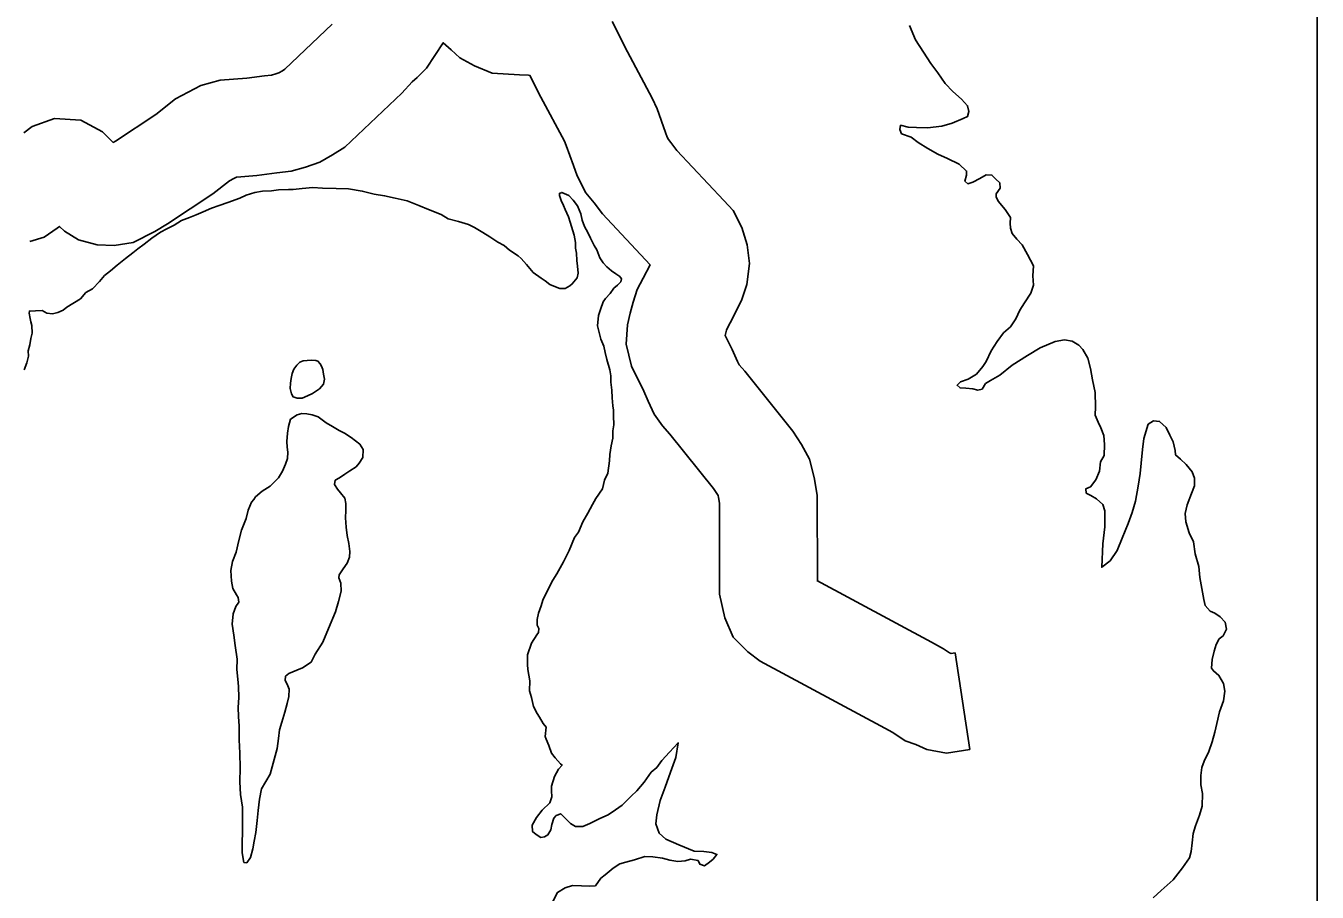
# Model space of a CAD drawing. Extents: x 670147 to 673275, y 705573 to 707613.
# Drawn here: x 670783.4 to 670842.9, y 707222.4 to 707262.3 of the extents above; entities that cross this region are included whole.
import ezdxf

# ---------------------------------------------------------------- set-up
doc = ezdxf.new("R2010")
doc.units = 0
for name, color, linetype in [('10', 7, 'Continuous'), ('9', 7, 'Continuous'), ('R_NoPlot', 7, 'Continuous')]:
    doc.layers.add(name, color=color, linetype=linetype)

msp = doc.modelspace()

# ---------------------------------------------------------------- linework, layer by layer
at = {"layer": '10'}
for points in [[(670797.54, 707262.34), (670795.359, 707260.265), (670795.249, 707260.196), (670795.085, 707260.103), (670794.953, 707260.056), (670794.75, 707259.999), (670794.423, 707259.957), (670793.612, 707259.853), (670792.375, 707259.759), (670791.497, 707259.518), (670790.903, 707259.216), (670790.326, 707258.9), (670789.417, 707258.191), (670787.559, 707256.961), (670787.459, 707256.901), (670786.971, 707257.384), (670785.973, 707257.931), (670784.754, 707257.995), (670783.721, 707257.625), (670783.336, 707257.343)], [(670819.869, 707240.659), (670819.739, 707241.483), (670819.517, 707242.325), (670819.151, 707242.993), (670818.757, 707243.608), (670816.537, 707246.368), (670816.273, 707246.668), (670816.204, 707246.824), (670815.959, 707247.371), (670815.641, 707248.018), (670815.703, 707248.255), (670815.743, 707248.371), (670815.859, 707248.598), (670816.393, 707249.631), (670816.639, 707250.356), (670816.759, 707251.33), (670816.651, 707252.186), (670816.397, 707252.99), (670816, 707253.773), (670815.569, 707254.229), (670813.416, 707256.532), (670813.133, 707256.901), (670813.024, 707257.037), (670812.97, 707257.144), (670812.893, 707257.361), (670812.498, 707258.444), (670812.28, 707258.938), (670811.133, 707261.065), (670810.43, 707262.469)], [(670815.37, 707240.302), (670815.329, 707240.557), (670815.306, 707240.644), (670815.279, 707240.694), (670815.098, 707240.976), (670813.092, 707243.471), (670812.756, 707243.854), (670812.359, 707244.397), (670812.095, 707244.988), (670811.884, 707245.459), (670811.325, 707246.598), (670811.074, 707247.615), (670811.14, 707248.509), (670811.257, 707249.041), (670811.391, 707249.553), (670811.588, 707250.129), (670811.856, 707250.655), (670812.175, 707251.271), (670809.979, 707253.62), (670809.598, 707254.117), (670809.225, 707254.578), (670808.824, 707255.369), (670808.657, 707255.84), (670808.321, 707256.764), (670808.235, 707256.959), (670807.14, 707258.989), (670806.642, 707259.983), (670806.575, 707259.988), (670806.165, 707260.014), (670804.914, 707260.091), (670804.1, 707260.425), (670803.42, 707260.79), (670803.019, 707261.157), (670802.657, 707261.487), (670801.877, 707260.313), (670801.46, 707259.89), (670801.216, 707259.683), (670800.74, 707259.173), (670798.123, 707256.683), (670797.547, 707256.327), (670796.964, 707255.995), (670796.319, 707255.766), (670795.655, 707255.578), (670794.994, 707255.493), (670794.068, 707255.375), (670793.148, 707255.305), (670793.129, 707255.3), (670793.006, 707255.237), (670792.807, 707255.127), (670792.046, 707254.534), (670789.964, 707253.157), (670789.377, 707252.802), (670788.381, 707252.295), (670787.496, 707252.162), (670786.715, 707252.193), (670785.857, 707252.413), (670785.214, 707252.817), (670784.984, 707253.032), (670784.884, 707252.951), (670784.283, 707252.532), (670783.615, 707252.336)], [(670819.869, 707240.659), (670819.879, 707236.745)], [(670815.37, 707240.302), (670815.381, 707236.108)], [(670819.869, 707240.228), (670819.869, 707240.23)], [(670826.226, 707233.413), (670826.045, 707233.385), (670825.968, 707233.413), (670825.691, 707233.598), (670825.129, 707233.902), (670819.85, 707236.745)], [(670826.907, 707228.964), (670825.829, 707228.8), (670824.914, 707228.955), (670824.42, 707229.187), (670823.927, 707229.363), (670823.362, 707229.742), (670822.992, 707229.942), (670817.252, 707233.032), (670816.678, 707233.464), (670816.001, 707234.134), (670815.625, 707235.015), (670815.381, 707236.108)], [(670826.226, 707233.413), (670826.907, 707228.964)]]:
    msp.add_lwpolyline(points, dxfattribs=at)
at = {"layer": '9'}
for points in [[(670824.962, 707256.627), (670824.526, 707256.896), (670824.196, 707257.135), (670823.761, 707257.298), (670823.67, 707257.493), (670823.715, 707257.688), (670824.06, 707257.599), (670824.449, 707257.586), (670824.944, 707257.573), (670825.618, 707257.65), (670826.082, 707257.787), (670826.591, 707257.999), (670826.8, 707258.09), (670826.86, 707258.316), (670826.799, 707258.585), (670826.513, 707258.884), (670826.123, 707259.243), (670825.762, 707259.617), (670825.431, 707260.096), (670825.1, 707260.53), (670824.769, 707261.054), (670824.392, 707261.622), (670824.121, 707262.282)], [(670836.361, 707242.716), (670836.255, 707243.121), (670836.104, 707243.421), (670835.938, 707243.78), (670835.638, 707244.064), (670835.353, 707244.093), (670835.113, 707243.927), (670834.906, 707243.281), (670834.847, 707242.77), (670834.789, 707242.14), (670834.746, 707241.66), (670834.657, 707241.074), (670834.525, 707240.383), (670834.376, 707239.872), (670834.198, 707239.361), (670833.915, 707238.685), (670833.677, 707238.114), (670833.364, 707237.648), (670832.975, 707237.346), (670833.017, 707238.427), (670833.12, 707239.207), (670833.117, 707239.943), (670833.027, 707240.242), (670832.726, 707240.496), (670832.471, 707240.645), (670832.261, 707240.765), (670832.245, 707240.96), (670832.455, 707241.05), (670832.694, 707241.366), (670832.872, 707241.772), (670832.916, 707242.208), (670833.08, 707242.493), (670833.108, 707243.004), (670833.077, 707243.409), (670832.926, 707243.768), (670832.806, 707244.023), (670832.67, 707244.353), (670832.684, 707244.728), (670832.667, 707245.388), (670832.545, 707245.973), (670832.454, 707246.498), (670832.332, 707246.977), (670832.106, 707247.367), (670831.926, 707247.576), (670831.611, 707247.755), (670831.266, 707247.814), (670830.832, 707247.737), (670830.143, 707247.449), (670829.56, 707247.087), (670828.842, 707246.649), (670828.289, 707246.196), (670827.855, 707245.939), (670827.616, 707245.803), (670827.467, 707245.548), (670827.272, 707245.502), (670827.032, 707245.561), (670826.718, 707245.59), (670826.448, 707245.604), (670826.313, 707245.723), (670826.477, 707245.889), (670826.821, 707246.01), (670827.21, 707246.237), (670827.494, 707246.583), (670827.658, 707246.824), (670827.881, 707247.305), (670828.165, 707247.741), (670828.448, 707248.133), (670828.777, 707248.419), (670829.016, 707248.78), (670829.209, 707249.186), (670829.418, 707249.517), (670829.716, 707249.968), (670829.835, 707250.329), (670829.804, 707250.764), (670829.832, 707251.214), (670829.561, 707251.738), (670829.305, 707252.188), (670829.065, 707252.442), (670828.854, 707252.711), (670828.778, 707252.951), (670828.763, 707253.176), (670828.777, 707253.446), (670828.521, 707253.82), (670828.205, 707254.194), (670828.115, 707254.389), (670828.114, 707254.539), (670828.294, 707254.795), (670828.278, 707255.035), (670828.097, 707255.214), (670827.917, 707255.394), (670827.647, 707255.407), (670827.363, 707255.241), (670827.034, 707255.075), (670826.809, 707254.999), (670826.674, 707255.119), (670826.748, 707255.389), (670826.748, 707255.584), (670826.402, 707255.898), (670825.877, 707256.166), (670825.427, 707256.359), (670824.962, 707256.627)], [(670783.359, 707246.437), (670783.477, 707246.753), (670783.55, 707247.069), (670783.549, 707247.309), (670783.622, 707247.579), (670783.665, 707247.88), (670783.724, 707248.12), (670783.707, 707248.481), (670783.661, 707248.645), (670783.63, 707248.795), (670783.584, 707249.035), (670783.598, 707249.14), (670783.883, 707249.142), (670784.182, 707249.159), (670784.408, 707249.041), (670784.662, 707249.012), (670784.902, 707249.074), (670785.156, 707249.181), (670785.32, 707249.317), (670785.947, 707249.696), (670786.2, 707249.998), (670786.498, 707250.165), (670786.826, 707250.498), (670787.064, 707250.769), (670787.332, 707250.996), (670787.645, 707251.254), (670788.018, 707251.556), (670788.361, 707251.814), (670788.585, 707252.01), (670788.883, 707252.222), (670789.241, 707252.495), (670789.629, 707252.768), (670789.928, 707252.92), (670790.271, 707253.087), (670790.6, 707253.3), (670790.973, 707253.452), (670791.272, 707253.574), (670791.601, 707253.711), (670791.989, 707253.879), (670792.333, 707254.002), (670792.737, 707254.139), (670793.29, 707254.338), (670793.574, 707254.475), (670793.978, 707254.598), (670794.337, 707254.66)], [(670794.337, 707254.66), (670794.741, 707254.678), (670795.071, 707254.725), (670795.535, 707254.728), (670795.745, 707254.73), (670796.164, 707254.778), (670796.643, 707254.826), (670797.093, 707254.799), (670797.722, 707254.773), (670798.291, 707254.762), (670798.921, 707254.661), (670799.476, 707254.514), (670799.956, 707254.442), (670800.436, 707254.341), (670800.991, 707254.209), (670801.532, 707254.003), (670801.982, 707253.811), (670802.553, 707253.589), (670802.884, 707253.381), (670803.349, 707253.264), (670803.814, 707253.117), (670804.1, 707252.984), (670804.476, 707252.761), (670804.806, 707252.553), (670805.167, 707252.316), (670805.453, 707252.152), (670805.709, 707251.944), (670806.1, 707251.676), (670806.236, 707251.557), (670806.492, 707251.289), (670806.794, 707250.916), (670807.17, 707250.648), (670807.35, 707250.529), (670807.561, 707250.365), (670807.816, 707250.247), (670808.027, 707250.173), (670808.266, 707250.175), (670808.49, 707250.296), (670808.595, 707250.387), (670808.818, 707250.674), (670808.861, 707250.884), (670808.83, 707251.199), (670808.798, 707251.469), (670808.796, 707251.799), (670808.75, 707252.039), (670808.748, 707252.294), (670808.686, 707252.624), (670808.503, 707253.223), (670808.426, 707253.478), (670808.275, 707253.807), (670808.184, 707254.002), (670808.077, 707254.226), (670808.001, 707254.451), (670808.001, 707254.556), (670808.12, 707254.602), (670808.436, 707254.454), (670808.632, 707254.245), (670808.828, 707253.976), (670808.995, 707253.617), (670809.057, 707253.317), (670809.163, 707253.033), (670809.315, 707252.749), (670809.436, 707252.494), (670809.603, 707252.15), (670809.724, 707251.956), (670809.861, 707251.596), (670810.012, 707251.357), (670810.193, 707251.178), (670810.404, 707250.985), (670810.599, 707250.851), (670810.78, 707250.732), (670810.855, 707250.627), (670810.826, 707250.477), (670810.677, 707250.326), (670810.513, 707250.19), (670810.335, 707249.948), (670810.127, 707249.722), (670810.023, 707249.556), (670809.89, 707249.21), (670809.802, 707248.939), (670809.76, 707248.459), (670809.913, 707247.844), (670810.05, 707247.53), (670810.112, 707247.23), (670810.188, 707246.915), (670810.326, 707246.436), (670810.373, 707246.151), (670810.374, 707245.866), (670810.421, 707245.506), (670810.424, 707245.146), (670810.456, 707244.771), (670810.487, 707244.576), (670810.488, 707244.321), (670810.506, 707243.9), (670810.462, 707243.63), (670810.465, 707243.285), (670810.392, 707242.939), (670810.319, 707242.533), (670810.306, 707242.248), (670810.234, 707241.677), (670810.086, 707241.361)], [(670796.211, 707246.852), (670796.047, 707246.791), (670795.913, 707246.655), (670795.779, 707246.459), (670795.69, 707246.264), (670795.647, 707246.038), (670795.618, 707245.828), (670795.604, 707245.573), (670795.666, 707245.333), (670795.741, 707245.198), (670795.922, 707245.124), (670796.161, 707245.126), (670796.4, 707245.233), (670796.639, 707245.339), (670796.774, 707245.43), (670796.953, 707245.567), (670797.146, 707245.778), (670797.19, 707246.003), (670797.144, 707246.228), (670797.112, 707246.453), (670797.051, 707246.603), (670796.991, 707246.708), (670796.885, 707246.827), (670796.787, 707246.87)], [(670796.211, 707246.852), (670796.571, 707246.875)], [(670796.571, 707246.875), (670796.787, 707246.87)], [(670793.005, 707234.223), (670792.942, 707234.733), (670792.984, 707235.213), (670793.102, 707235.544), (670793.236, 707235.74), (670793.205, 707235.95), (670793.129, 707236.085), (670792.962, 707236.369), (670792.9, 707236.714), (670792.868, 707237.194), (670792.955, 707237.615), (670793.117, 707238.051), (670793.249, 707238.577), (670793.366, 707239.058), (670793.572, 707239.6), (670793.675, 707239.976), (670793.823, 707240.337), (670793.927, 707240.473), (670794.016, 707240.594), (670794.314, 707240.851), (670794.687, 707241.078), (670794.881, 707241.275), (670795.074, 707241.471), (670795.252, 707241.773), (670795.385, 707242.089), (670795.489, 707242.36), (670795.502, 707242.645), (670795.471, 707242.87), (670795.454, 707243.14), (670795.482, 707243.515), (670795.525, 707243.831), (670795.628, 707244.162), (670795.926, 707244.359), (670796.136, 707244.42), (670796.375, 707244.407), (670796.615, 707244.363), (670796.9, 707244.275), (670797.262, 707243.993), (670797.547, 707243.829), (670797.863, 707243.636), (670798.103, 707243.518), (670798.419, 707243.325), (670798.811, 707243.012), (670798.962, 707242.773), (670798.949, 707242.398), (670798.786, 707242.141), (670798.637, 707241.975), (670798.353, 707241.793), (670798.115, 707241.627), (670797.876, 707241.46), (670797.682, 707241.354), (670797.653, 707241.158), (670797.789, 707240.949), (670797.925, 707240.77), (670798.121, 707240.531), (670798.168, 707240.276), (670798.17, 707239.961), (670798.157, 707239.616), (670798.189, 707239.195), (670798.236, 707238.805), (670798.313, 707238.446), (670798.346, 707238.071), (670798.332, 707237.815), (670798.229, 707237.53), (670798.051, 707237.273), (670797.858, 707237.002), (670797.843, 707236.867), (670797.935, 707236.612), (670797.952, 707236.252), (670797.835, 707235.771), (670797.688, 707235.304), (670797.378, 707234.537), (670797.112, 707233.905), (670796.756, 707233.347), (670796.578, 707232.986), (670796.175, 707232.728), (670795.906, 707232.606), (670795.547, 707232.453), (670795.383, 707232.332), (670795.37, 707232.137), (670795.46, 707231.972), (670795.552, 707231.733), (670795.539, 707231.403), (670795.466, 707231.087), (670795.363, 707230.681), (670795.216, 707230.215), (670795.113, 707229.869), (670795.071, 707229.463), (670795.014, 707229.012), (670794.867, 707228.501), (670794.691, 707227.825), (670794.291, 707227.146), (670794.188, 707226.68), (670794.132, 707226.155), (670794.089, 707225.689), (670794.018, 707225.148), (670793.945, 707224.742), (670793.887, 707224.397), (670793.785, 707223.991), (670793.607, 707223.75), (670793.472, 707223.764)], [(670835.343, 707222.139), (670835.717, 707222.471), (670836.255, 707222.968), (670836.688, 707223.51), (670837.016, 707223.976), (670837.09, 707224.262), (670837.134, 707224.667), (670837.177, 707225.102), (670837.296, 707225.448), (670837.474, 707225.944), (670837.593, 707226.349), (670837.606, 707226.935), (670837.53, 707227.34), (670837.529, 707227.76), (670837.588, 707228.135), (670837.692, 707228.421), (670837.9, 707228.872), (670838.064, 707229.322), (670838.182, 707229.758), (670838.271, 707230.164), (670838.389, 707230.689), (670838.583, 707231.2), (670838.641, 707231.651), (670838.58, 707231.996), (670838.369, 707232.37), (670838.114, 707232.579), (670838.024, 707232.699), (670838.053, 707233.104), (670838.156, 707233.495), (670838.245, 707233.795), (670838.379, 707234.051), (670838.559, 707234.186), (670838.723, 707234.502), (670838.662, 707234.817), (670838.421, 707235.071), (670838.181, 707235.235), (670837.971, 707235.325), (670837.73, 707235.594), (670837.67, 707235.864), (670837.578, 707236.373), (670837.487, 707236.883), (670837.44, 707237.378), (670837.274, 707237.963), (670837.197, 707238.518), (670837.001, 707238.937), (670836.85, 707239.432), (670836.819, 707239.822), (670836.908, 707240.227), (670837.101, 707240.738), (670837.25, 707241.099), (670837.249, 707241.444), (670837.143, 707241.744), (670836.857, 707242.073), (670836.602, 707242.327), (670836.376, 707242.521), (670836.361, 707242.716)], [(670810.086, 707241.361), (670809.984, 707240.955), (670809.672, 707240.518), (670809.524, 707240.231), (670809.316, 707239.84), (670809.079, 707239.433), (670808.887, 707238.966), (670808.694, 707238.725), (670808.458, 707238.123), (670808.191, 707237.596), (670807.88, 707237.053), (670807.702, 707236.752), (670807.42, 707236.225), (670807.243, 707235.833), (670807.169, 707235.578), (670807.037, 707235.232), (670806.978, 707234.946), (670806.98, 707234.691), (670807.056, 707234.526), (670807.042, 707234.346), (670806.968, 707234.24), (670806.715, 707233.863), (670806.539, 707233.322), (670806.526, 707232.872), (670806.543, 707232.647), (670806.636, 707232.122), (670806.623, 707231.656), (670806.715, 707231.357), (670806.807, 707230.937), (670806.974, 707230.623), (670807.08, 707230.444), (670807.247, 707230.159), (670807.397, 707229.995), (670807.34, 707229.56), (670807.386, 707229.44), (670807.522, 707229.141), (670807.644, 707228.796), (670807.81, 707228.572), (670808.052, 707228.304), (670808.127, 707228.244), (670807.963, 707228.063), (670807.77, 707227.716), (670807.638, 707227.28), (670807.64, 707227.055), (670807.656, 707226.785), (670807.568, 707226.514), (670807.21, 707226.167), (670806.943, 707225.835), (670806.75, 707225.488), (670806.767, 707225.188), (670806.932, 707225.054), (670807.143, 707224.92), (670807.322, 707224.936), (670807.472, 707225.028), (670807.605, 707225.269), (670807.649, 707225.509), (670807.752, 707225.795), (670807.856, 707225.931), (670808.065, 707226.007), (670808.291, 707225.768), (670808.517, 707225.56), (670808.743, 707225.426), (670809.087, 707225.414), (670809.401, 707225.551), (670809.864, 707225.794), (670810.253, 707225.962), (670810.581, 707226.189), (670810.894, 707226.401), (670811.311, 707226.809), (670811.565, 707227.066), (670811.907, 707227.459), (670812.234, 707227.926), (670812.487, 707228.138), (670812.725, 707228.455), (670813.067, 707228.847), (670813.469, 707229.27), (670813.368, 707228.594), (670813.118, 707227.917), (670812.867, 707227.225), (670812.646, 707226.623), (670812.485, 707225.961), (670812.443, 707225.541), (670812.595, 707225.107), (670812.896, 707224.838), (670813.497, 707224.572), (670814.203, 707224.277), (670814.652, 707224.265), (670815.027, 707224.222), (670815.252, 707224.134), (670815.089, 707223.922), (670814.91, 707223.771), (670814.686, 707223.604), (670814.461, 707223.693), (670814.385, 707223.858), (670814.04, 707223.915), (670813.786, 707223.839), (670813.457, 707223.806), (670813.082, 707223.864), (670812.752, 707223.967), (670812.302, 707224.024), (670811.942, 707224.037)], [(670793.472, 707223.764), (670793.394, 707224.213), (670793.391, 707224.679), (670793.418, 707225.159), (670793.415, 707225.73), (670793.412, 707226.315), (670793.318, 707226.885), (670793.285, 707227.47), (670793.296, 707228.115), (670793.292, 707228.791), (670793.258, 707229.406), (670793.255, 707230.036), (670793.222, 707230.487), (670793.205, 707230.892), (670793.247, 707231.357), (670793.229, 707231.868), (670793.197, 707232.198), (670793.149, 707232.648), (670793.161, 707233.113), (670793.068, 707233.743), (670793.005, 707234.223)], [(670811.942, 707224.037), (670811.464, 707223.883), (670811.06, 707223.776), (670810.791, 707223.699), (670810.477, 707223.501), (670810.104, 707223.199), (670809.911, 707223.047), (670809.658, 707222.685), (670809.373, 707222.669), (670809.014, 707222.696), (670808.609, 707222.709), (670808.265, 707222.601), (670807.907, 707222.389), (670807.714, 707221.997), (670807.477, 707221.65), (670807.404, 707221.365), (670807.301, 707220.959), (670807.393, 707220.704), (670807.663, 707220.496)]]:
    msp.add_lwpolyline(points, dxfattribs=at)
at = {"layer": 'R_NoPlot'}
msp.add_lwpolyline([(670257.195, 707521.73), (670842.893, 707521.73), (670842.893, 706992.567), (670257.195, 706992.567)], close=True, dxfattribs=at)

doc.saveas('drawing.dxf')
